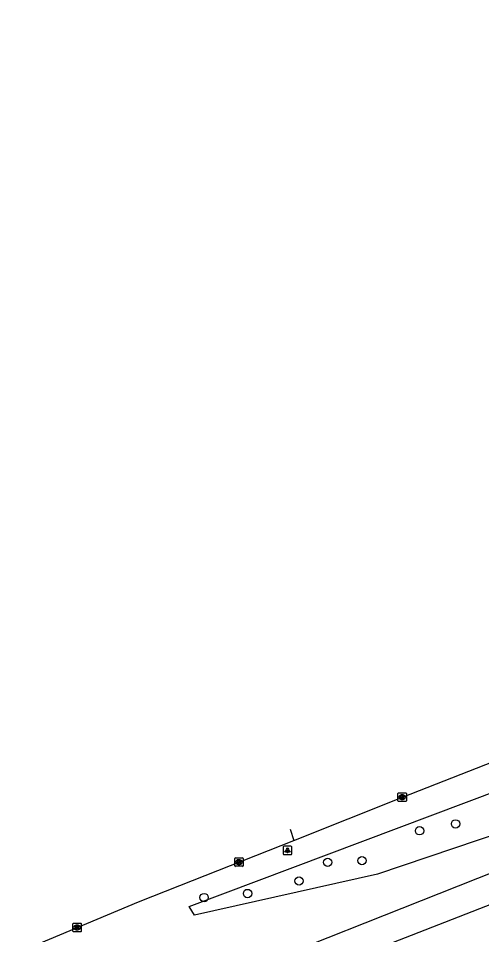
# Model space of a CAD drawing. Extents: x 162880 to 165536, y 384011 to 385179.
# Drawn here: x 164232.1 to 164286.5, y 384983.8 to 385091.4 of the extents above; entities that cross this region are included whole.
import ezdxf

# ---------------------------------------------------------------- set-up
doc = ezdxf.new("R2010")
doc.units = 0
for name, color, linetype in [('IMGEO_Berm_groen', 7, 'Continuous'), ('IMGEO_Boom', 7, 'Continuous'), ('IMGEO_Kolk', 7, 'Continuous'), ('IMGEO_Lichtpunt', 7, 'Continuous'), ('IMGEO_Rijbaan_regionaal_gesloten', 7, 'Continuous')]:
    doc.layers.add(name, color=color, linetype=linetype)

msp = doc.modelspace()

# ---------------------------------------------------------------- linework, layer by layer
at = {"layer": 'IMGEO_Berm_groen'}
msp.add_lwpolyline([(164252.79, 384986.12), (164252.17, 384987.17), (164337.67, 385019.31), (164338.64, 385012.81), (164301.04, 385000), (164274.28, 384990.96), (164252.79, 384986.12)], dxfattribs=at)
at = {"layer": 'IMGEO_Boom'}
for centre in [(164283.43, 384996.85), (164279.2, 384996.05), (164268.41, 384992.34), (164272.44, 384992.54), (164265.05, 384990.15), (164253.91, 384988.21), (164259.01, 384988.68)]:
    msp.add_circle(centre, 0.489, dxfattribs=at)
at = {"layer": 'IMGEO_Kolk'}
for p, q in [((164276.65, 384999.56), (164276.65, 385000.41)), ((164276.73, 385000.48), (164277.58, 385000.48)), ((164277.66, 385000.41), (164277.66, 384999.56)), ((164277.58, 384999.48), (164276.73, 384999.48)), ((164277.14, 385000.26), (164277.17, 385000.26)), ((164277.16, 384999.7), (164277.14, 384999.7)), ((164257.57, 384992.87), (164258.43, 384992.87)), ((164257.5, 384991.94), (164257.5, 384992.79)), ((164258.43, 384991.87), (164257.57, 384991.87)), ((164258.01, 384992.09), (164257.98, 384992.09)), ((164257.99, 384992.65), (164258.01, 384992.65)), ((164258.5, 384992.79), (164258.5, 384991.94)), ((164238.49, 384984.26), (164238.49, 384985.12)), ((164238.57, 384985.19), (164239.42, 384985.19)), ((164238.98, 384984.97), (164239, 384984.97)), ((164239, 384984.41), (164238.98, 384984.41)), ((164239.49, 384985.12), (164239.49, 384984.26)), ((164239.42, 384984.19), (164238.57, 384984.19))]:
    msp.add_line(p, q, dxfattribs=at)
for points in [[(164276.65, 384999.56), (164276.65, 385000.41)], [(164276.73, 385000.48), (164277.58, 385000.48)], [(164277.66, 385000.41), (164277.66, 384999.56)], [(164277.58, 384999.48), (164276.73, 384999.48)], [(164276.97, 385000.18), (164277.1, 385000.18), (164277.1, 385000.03), (164277.23, 385000.18), (164277.39, 385000.18), (164277.25, 385000.03), (164277.4, 384999.78), (164277.25, 384999.78), (164277.16, 384999.95), (164277.1, 384999.88), (164277.1, 384999.78), (164276.97, 384999.78), (164276.97, 385000.18)], [(164257.57, 384992.87), (164258.43, 384992.87)], [(164257.5, 384991.94), (164257.5, 384992.79)], [(164258.43, 384991.87), (164257.57, 384991.87)], [(164257.82, 384992.57), (164257.94, 384992.57), (164257.94, 384992.42), (164258.07, 384992.57), (164258.24, 384992.57), (164258.09, 384992.42), (164258.24, 384992.17), (164258.09, 384992.17), (164258.01, 384992.33), (164257.94, 384992.26), (164257.94, 384992.17), (164257.82, 384992.17), (164257.82, 384992.57)], [(164258.5, 384992.79), (164258.5, 384991.94)], [(164238.49, 384984.26), (164238.49, 384985.12)], [(164238.57, 384985.19), (164239.42, 384985.19)], [(164238.81, 384984.89), (164238.94, 384984.89), (164238.94, 384984.74), (164239.06, 384984.89), (164239.23, 384984.89), (164239.08, 384984.74), (164239.24, 384984.49), (164239.08, 384984.49), (164239, 384984.66), (164238.94, 384984.59), (164238.94, 384984.49), (164238.81, 384984.49), (164238.81, 384984.89)], [(164239.49, 384985.12), (164239.49, 384984.26)], [(164239.42, 384984.19), (164238.57, 384984.19)]]:
    msp.add_lwpolyline(points, dxfattribs=at)
for centre, start, end in [((164276.73, 385000.41), 91.552, 178.448), ((164276.73, 385000.41), 91.552, 178.448), ((164277.58, 385000.41), 1.552, 88.448), ((164277.58, 385000.41), 1.552, 88.448), ((164276.73, 384999.56), 181.552, 268.448), ((164276.73, 384999.56), 181.552, 268.448), ((164277.58, 384999.56), 271.552, 358.448), ((164277.58, 384999.56), 271.552, 358.448), ((164257.58, 384992.79), 91.552, 178.448), ((164257.58, 384992.79), 91.552, 178.448), ((164258.42, 384992.79), 1.552, 88.448), ((164258.42, 384992.79), 1.552, 88.448), ((164257.58, 384991.94), 181.552, 268.448), ((164257.58, 384991.94), 181.552, 268.448), ((164258.42, 384991.94), 271.552, 358.448), ((164258.42, 384991.94), 271.552, 358.448), ((164238.57, 384985.12), 91.552, 178.448), ((164238.57, 384985.12), 91.552, 178.448), ((164238.57, 384984.27), 181.552, 268.448), ((164238.57, 384984.27), 181.552, 268.448), ((164239.42, 384985.12), 1.552, 88.448), ((164239.42, 384985.12), 1.552, 88.448), ((164239.42, 384984.27), 271.552, 358.448), ((164239.42, 384984.27), 271.552, 358.448)]:
    msp.add_arc(centre, 0.0765, start, end, dxfattribs=at)
for centre, major_axis, ratio, start_param, end_param in [((164277.14, 384999.98), (-0.387, 0.002), 0.722429, 4.712389, 7.853982), ((164277.17, 384999.98), (-0.39, 0.002), 0.717154, 1.570796, 4.712389), ((164257.99, 384992.37), (-0.387, 0.002), 0.722429, 4.712389, 7.853982), ((164258.01, 384992.37), (-0.39, 0.002), 0.717154, 1.570796, 4.712389), ((164238.98, 384984.69), (-0.387, 0.002), 0.722429, 4.712389, 7.853982), ((164239, 384984.69), (-0.39, 0.002), 0.717154, 1.570796, 4.712389)]:
    msp.add_ellipse(centre, major_axis=major_axis, ratio=ratio, start_param=start_param, end_param=end_param, dxfattribs=at)
at = {"layer": 'IMGEO_Lichtpunt'}
for p, q in [((164263.2, 384994.15), (164263.2, 384993.34)), ((164263.2, 384994.15), (164263.2, 384993.34)), ((164264.1, 384994.25), (164263.29, 384994.25)), ((164264.1, 384994.25), (164263.29, 384994.25)), ((164264.19, 384993.34), (164264.19, 384994.15)), ((164264.19, 384993.34), (164264.19, 384994.15)), ((164263.29, 384993.25), (164264.1, 384993.25)), ((164263.29, 384993.25), (164264.1, 384993.25))]:
    msp.add_line(p, q, dxfattribs=at)
for points in [[(164263.57, 384993.81), (164263.61, 384993.79), (164263.42, 384993.52), (164263.38, 384993.55), (164263.57, 384993.81)], [(164263.67, 384993.77), (164263.72, 384993.77), (164263.72, 384993.44), (164263.67, 384993.44), (164263.67, 384993.77)], [(164263.78, 384993.79), (164263.82, 384993.81), (164264.01, 384993.55), (164263.97, 384993.52), (164263.78, 384993.79)]]:
    msp.add_lwpolyline(points, dxfattribs=at)
msp.add_circle((164263.7, 384993.95), 0.0994, dxfattribs=at)
for centre, start, end in [((164263.29, 384994.15), 90, 180), ((164263.29, 384994.15), 90, 180), ((164264.1, 384994.15), 0, 90), ((164264.1, 384994.15), 0, 90), ((164263.29, 384993.34), 180, 270), ((164263.29, 384993.34), 180, 270), ((164264.1, 384993.34), 270, 0), ((164264.1, 384993.34), 270, 360)]:
    msp.add_arc(centre, 0.0946, start, end, dxfattribs=at)
at = {"layer": 'IMGEO_Rijbaan_regionaal_gesloten'}
for points in [[(164264.42, 384994.92), (164277.2, 385000), (164297.65, 385008), (164335.84, 385022.38), (164337.14, 385022.83), (164354.76, 385028.96), (164369.77, 385034.36), (164400.21, 385044.84), (164411.5, 385048.72), (164434.54, 385056.24), (164468.93, 385066.85), (164479.58, 385070), (164500, 385076.04), (164514.11, 385080.1), (164520.57, 385081.58), (164542.71, 385087.73), (164556.6, 385091.42)], [(164238, 384967.52), (164272.05, 384981.37), (164301.92, 384993.04), (164335.72, 385005.76), (164374.35, 385019.55), (164412.35, 385032.47), (164446.65, 385043.53), (164485.01, 385055.22), (164519.75, 385065.29), (164557.67, 385075.76), (164572.36, 385079.61)], [(164236.69, 384970.68), (164237.04, 384970.83), (164257.5, 384979.18), (164310.01, 385000), (164317.92, 385003.17), (164331.94, 385008.05), (164375.91, 385023.89), (164413.08, 385036.34), (164426.23, 385040.59), (164436.42, 385044.12), (164465.63, 385053.46)], [(164264.02, 384996.22), (164264.42, 384994.92)], [(164232.1, 384981.81), (164246.21, 384987.69), (164251.06, 384989.61), (164264.42, 384994.92)]]:
    msp.add_lwpolyline(points, dxfattribs=at)

doc.saveas('drawing.dxf')
